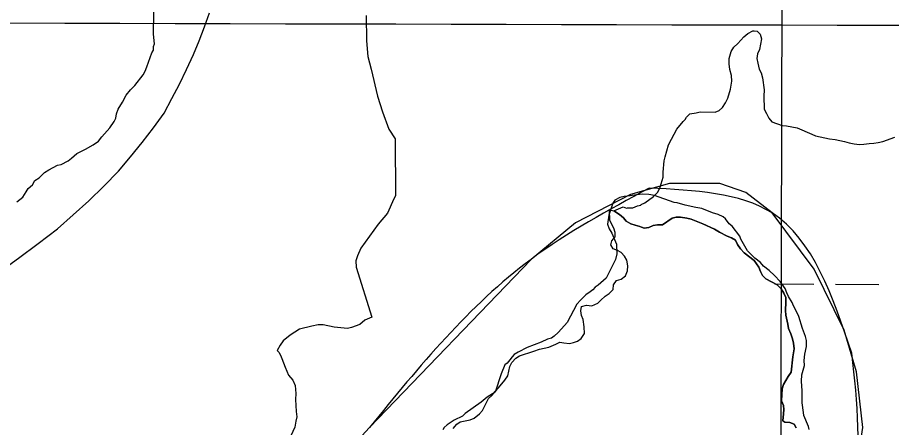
# Model space of a CAD drawing. Extents: x 3172231 to 3210228, y 940198 to 965780.
# Drawn here: x 3186388 to 3187034, y 957530 to 957833 of the extents above; entities that cross this region are included whole.
import ezdxf

# ---------------------------------------------------------------- set-up
doc = ezdxf.new("R2010")
doc.units = 0
for name, color, linetype in [('V-BORW-LINE', 7, 'Continuous'), ('V-GRID-MAJR', 7, 'Continuous'), ('V-ROAD-CNTR', 7, 'Continuous'), ('V-SITE-VEGE', 7, 'Continuous'), ('V-TOPO-SHOR', 7, 'Continuous'), ('V-WETL-SWMP', 7, 'Continuous')]:
    doc.layers.add(name, color=color, linetype=linetype)

msp = doc.modelspace()

# ---------------------------------------------------------------- linework, layer by layer
at = {"layer": 'V-BORW-LINE'}
for points in [[(3186869.813, 957710.311), (3186841.084, 957702.254)], [(3186906.983, 957710.36), (3186869.813, 957710.311)], [(3186926.32, 957703.553), (3186906.983, 957710.36)], [(3186841.084, 957702.254), (3186800.466, 957681.197)], [(3186945.599, 957688.539), (3186926.32, 957703.553)], [(3186976.831, 957647.009), (3186945.599, 957688.539)], [(3186800.466, 957681.197), (3186767.627, 957654.28)], [(3186767.627, 957654.28), (3186648.279, 957530.077)], [(3186998.885, 957602.031), (3186976.831, 957647.009)], [(3187008.031, 957571.165), (3186998.885, 957602.031)], [(3187012.76, 957530.146), (3187008.031, 957571.165)], [(3186648.279, 957530.077), (3186531.66, 957403.094)], [(3187004.751, 957478.049), (3187012.76, 957530.146)]]:
    msp.add_lwpolyline(points, dxfattribs=at)
for points in [[(3186854.927, 957706.878), (3186767.627, 957654.28), (3186648.279, 957530.077)], [(3187004.538, 957584.918), (3186945.599, 957688.539), (3186854.927, 957706.878)], [(3186976.631, 957408.445), (3187004.751, 957478.049), (3187004.538, 957584.918)]]:
    msp.add_spline(points, degree=3, dxfattribs=at)
at = {"layer": 'V-GRID-MAJR'}
for points in [[(3186921.327, 945704.044), (3186937.193, 951764.175), (3186953.067, 957827.391), (3186968.941, 963890.658), (3186968.949, 963893.691)], [(3176521.954, 957856.218), (3181737.509, 957841.425), (3186953.067, 957827.391), (3192168.626, 957814.116), (3197384.187, 957801.599), (3202599.75, 957789.841), (3207815.315, 957778.841), (3207815.316, 957778.841)]]:
    msp.add_spline(points, degree=3, dxfattribs=at)
at = {"layer": 'V-ROAD-CNTR'}
msp.add_lwpolyline([(3186374.557, 957644.812), (3186389.231, 957655.246), (3186403.704, 957665.953), (3186417.972, 957676.928), (3186429.658, 957687.123), (3186441.08, 957697.623), (3186452.223, 957708.414), (3186463.079, 957719.49), (3186471.878, 957729.918), (3186480.44, 957740.545), (3186488.759, 957751.365), (3186496.83, 957762.363), (3186502.493, 957773.008), (3186507.963, 957783.756), (3186513.239, 957794.602), (3186518.318, 957805.539), (3186522.594, 957815.693), (3186526.586, 957825.965), (3186530.289, 957836.347)], dxfattribs=at)
at = {"layer": 'V-SITE-VEGE'}
for points in [[(3186387.92, 957696.819), (3186392.411, 957700.114), (3186394.955, 957704.034), (3186396.218, 957706.641), (3186399.425, 957709.272), (3186401.33, 957712.537), (3186404.545, 957714.519), (3186408.383, 957718.456), (3186411.599, 957720.438), (3186418.036, 957723.76), (3186420.62, 957724.44), (3186425.773, 957727.094), (3186428.339, 957729.07), (3186432.187, 957732.357), (3186438.624, 957735.677), (3186444.416, 957738.989), (3186448.27, 957741.629), (3186450.822, 957744.899), (3186456.573, 957751.451), (3186459.758, 957756.026), (3186461.019, 957758.635), (3186461.627, 957761.881), (3186462.883, 957765.136), (3186466.057, 957770.36), (3186468.584, 957775.574), (3186471.775, 957779.502), (3186474.974, 957782.781), (3186481.358, 957790.635), (3186482.621, 957793.245), (3186483.877, 957796.499), (3186487.635, 957806.911), (3186488.907, 957808.873), (3186488.876, 957811.464), (3186489.499, 957813.415), (3186488.763, 957820.534), (3186489.21, 957836.74)], [(3186645.976, 957834.434), (3186646.037, 957815.736), (3186647.246, 957804.054), (3186649.613, 957794.713), (3186654.352, 957774.862), (3186657.897, 957763.188), (3186662.614, 957750.349), (3186667.312, 957743.353), (3186667.451, 957701.283), (3186666.29, 957698.942), (3186661.649, 957688.409), (3186654.666, 957680.207), (3186641.872, 957662.635), (3186639.551, 957656.784), (3186638.394, 957653.276), (3186638.413, 957648.6), (3186650.142, 957611.544), (3186644.97, 957609.252), (3186641.296, 957606.238), (3186635.013, 957603.932), (3186632.054, 957603.151), (3186622.387, 957604.147), (3186614.199, 957605.902), (3186610.486, 957605.855), (3186605.671, 957605.052), (3186596.789, 957602.715), (3186589.791, 957598.173), (3186584.647, 957594.025), (3186582.455, 957591.027), (3186580.278, 957586.919), (3186581.407, 957585.819), (3186582.547, 957583.603), (3186583.692, 957581.021), (3186585.998, 957574.737), (3186588.669, 957568.831), (3186591.686, 957565.155), (3186593.592, 957561.096), (3186594.037, 957555.16), (3186593.721, 957550.702), (3186594.203, 957541.797), (3186594.62, 957538.09), (3186593.918, 957534.742), (3186593.232, 957530.275), (3186590.342, 957523.928)], [(3186916.24, 957678.698), (3186913.99, 957680.527), (3186911.346, 957684.207), (3186909.472, 957685.667), (3186905.736, 957687.478), (3186901.636, 957688.541), (3186893.802, 957691.785), (3186889.34, 957692.473), (3186881.521, 957694.232), (3186875.559, 957696.014), (3186873.327, 957696.358), (3186858.784, 957701.375), (3186854.694, 957702.066), (3186849.863, 957702.379), (3186845.414, 957701.951), (3186840.968, 957701.154), (3186836.52, 957700.726), (3186833.188, 957699.944), (3186829.497, 957698.041), (3186828.039, 957695.797), (3186825.182, 957686.851), (3186824.152, 957680.156), (3186825.305, 957676.828), (3186827.204, 957673.51), (3186830.644, 957665.386), (3186831.105, 957658.337), (3186830.04, 957654.241), (3186823.159, 957640.419), (3186817.283, 957635.145), (3186815.075, 957633.636), (3186813.242, 957631.758), (3186811.403, 957630.248), (3186808.092, 957627.979), (3186804.055, 957624.219), (3186801.493, 957621.217), (3186794.235, 957607.761), (3186790.211, 957602.885), (3186787.644, 957600.253), (3186784.708, 957597.62), (3186782.87, 957596.11), (3186779.911, 957595.332), (3186775.111, 957593.044), (3186764.764, 957589.204), (3186758.124, 957585.78), (3186755.177, 957583.888), (3186753.711, 957582.385), (3186751.882, 957580.134), (3186750.062, 957577.512), (3186748.216, 957576.376), (3186745.701, 957569.662), (3186741.04, 957556.24), (3186735.148, 957552.455), (3186730.739, 957548.687), (3186718.963, 957540.374), (3186717.13, 957538.494), (3186710.857, 957535.446), (3186705.7, 957532.041), (3186703.496, 957530.158), (3186702.405, 957528.289)], [(3186973.046, 957528.674), (3186972.646, 957530.896), (3186969.206, 957539.02), (3186968.806, 957541.24), (3186967.977, 957548.285), (3186967.866, 957557.194), (3186967.408, 957564.243), (3186967.719, 957569.073), (3186969.49, 957575.778), (3186969.445, 957579.491), (3186969.757, 957584.32), (3186971.174, 957589.907), (3186971.116, 957594.361), (3186970.338, 957597.321), (3186968.036, 957603.233), (3186965.329, 957612.109), (3186963.037, 957617.278), (3186961.52, 957619.859), (3186960.375, 957622.441), (3186957.721, 957626.865), (3186956.576, 957629.45), (3186955.421, 957632.778), (3186951.642, 957637.926), (3186947.505, 957642.332), (3186943.376, 957645.991), (3186939.252, 957649.282), (3186936.993, 957651.853), (3186932.866, 957655.144), (3186927.603, 957660.647), (3186922.669, 957669.125), (3186921.901, 957671.343), (3186916.24, 957678.698)]]:
    msp.add_lwpolyline(points, dxfattribs=at)
at = {"layer": 'V-TOPO-SHOR'}
for points in [[(3186838.83, 957645.817), (3186839.24, 957649.457), (3186838.277, 957653.757), (3186836.653, 957656.688), (3186834.122, 957659.381), (3186831.377, 957660.938), (3186828.412, 957662.035), (3186826.558, 957664.964), (3186827.204, 957667.923), (3186829.663, 957670.905), (3186829.852, 957674.086), (3186828.905, 957677.254), (3186825.883, 957682.892), (3186825.559, 957690.834), (3186828.744, 957690.191)], [(3186828.744, 957690.191), (3186832.864, 957687.519), (3186835.848, 957684.832), (3186837.921, 957682.587), (3186841.349, 957680.586), (3186844.542, 957679.49), (3186847.96, 957678.624), (3186849.103, 957677.959), (3186851.155, 957677.301), (3186854.553, 957677.799), (3186857.942, 957679.202), (3186861.112, 957679.695), (3186864.745, 957679.74), (3186871.95, 957684.598), (3186874.889, 957685.542), (3186878.072, 957685.356), (3186882.62, 957684.729), (3186885.809, 957683.861), (3186894.476, 957680.564), (3186903.154, 957676.584), (3186906.813, 957674.358), (3186912.525, 957671.479), (3186915.72, 957670.156), (3186918.694, 957668.376), (3186920.095, 957665.216), (3186922.405, 957662.064), (3186924.938, 957659.146), (3186932.503, 957653.335), (3186935.967, 957648.611), (3186937.144, 957645.219), (3186938.543, 957642.286), (3186941.07, 957639.821), (3186949.299, 957635.381), (3186952.287, 957632.466), (3186954.37, 957629.314), (3186955.771, 957626.152), (3186955.814, 957622.749), (3186955.437, 957616.385), (3186955.707, 957612.984), (3186957.376, 957606.422), (3186957.87, 957603.247), (3186959.51, 957599.182), (3186960.69, 957595.563), (3186961.411, 957592.395), (3186961.919, 957588.086), (3186960.856, 957582.172), (3186959.631, 957571.03), (3186957.401, 957567.825), (3186954.071, 957561.882), (3186953.201, 957558.691), (3186952.629, 957549.829), (3186954.034, 957546.442), (3186954.3, 957543.266), (3186954.114, 957540.085), (3186953.493, 957535.084), (3186955.097, 957533.968), (3186958.73, 957533.785), (3186961.925, 957532.462), (3186963.322, 957529.755)], [(3186710.181, 957529.343), (3186712.866, 957532.555), (3186715.34, 957534.402), (3186718.967, 957534.902), (3186722.588, 957535.854), (3186725.752, 957537.027), (3186729.571, 957540.253), (3186731.814, 957542.553), (3186736.244, 957551.462), (3186738.711, 957553.762), (3186741.396, 957556.975), (3186743.639, 957559.273), (3186748.335, 957565.005), (3186750.565, 957568.212), (3186752.071, 957575.042), (3186753.396, 957578.01), (3186756.535, 957581.227), (3186759.237, 957583.079), (3186769.638, 957586.384), (3186773.933, 957588.027), (3186780.726, 957589.475), (3186785.922, 957591.582), (3186788.853, 957593.206), (3186791.812, 957592.563), (3186796.131, 957592.162), (3186799.072, 957592.881), (3186802.013, 957593.825), (3186804.712, 957595.901), (3186807.164, 957599.563), (3186806.875, 957604.554), (3186806.13, 957609.768), (3186804.958, 957612.705), (3186804.458, 957616.33), (3186804.872, 957619.515), (3186808.493, 957620.467), (3186812.587, 957620.066), (3186816.875, 957621.933), (3186819.118, 957624.231), (3186822.489, 957626.998), (3186825.416, 957629.079), (3186828.33, 957632.067), (3186828.514, 957635.475), (3186830.745, 957638.68), (3186834.138, 957639.63), (3186837.513, 957642.17), (3186838.83, 957645.817)]]:
    msp.add_lwpolyline(points, dxfattribs=at)
at = {"layer": 'V-WETL-SWMP'}
for p, q in [((3186947.669, 957636.26), (3186976.488, 957636.064)), ((3186992.488, 957635.955), (3187024.487, 957635.738))]:
    msp.add_line(p, q, dxfattribs=at)
for points in [[(3186961.926, 957532.463), (3186958.731, 957533.786), (3186955.097, 957533.968), (3186953.494, 957535.083), (3186954.113, 957540.086), (3186954.3, 957543.266), (3186954.034, 957546.442), (3186952.63, 957549.83), (3186953.201, 957558.691), (3186954.07, 957561.881), (3186957.401, 957567.825), (3186959.632, 957571.031), (3186960.856, 957582.171), (3186961.918, 957588.087), (3186961.411, 957592.395), (3186960.69, 957595.564), (3186959.51, 957599.182), (3186957.871, 957603.248), (3186957.377, 957606.421), (3186955.707, 957612.984), (3186955.437, 957616.386), (3186955.813, 957622.748), (3186955.77, 957626.153), (3186954.369, 957629.314), (3186952.287, 957632.467), (3186949.299, 957635.381), (3186941.071, 957639.82), (3186938.543, 957642.286), (3186937.144, 957645.22), (3186935.967, 957648.611), (3186932.503, 957653.336), (3186924.938, 957659.145), (3186922.405, 957662.065), (3186920.095, 957665.215), (3186918.694, 957668.376), (3186915.721, 957670.156), (3186912.526, 957671.479), (3186906.814, 957674.359), (3186903.154, 957676.584), (3186894.477, 957680.563), (3186885.809, 957683.861), (3186882.62, 957684.73), (3186878.071, 957685.355), (3186874.89, 957685.542), (3186871.95, 957684.598), (3186864.745, 957679.741), (3186861.113, 957679.696), (3186857.941, 957679.202), (3186854.553, 957677.798), (3186851.154, 957677.302), (3186849.102, 957677.958), (3186847.959, 957678.625), (3186844.542, 957679.49), (3186841.35, 957680.586), (3186837.92, 957682.587), (3186835.849, 957684.831), (3186832.864, 957687.519), (3186828.744, 957690.192), (3186835.747, 957693.003), (3186838.256, 957692.126), (3186838.934, 957692.362), (3186842.793, 957692.409), (3186846.181, 957693.814), (3186848.672, 957694.299), (3186848.894, 957694.755), (3186851.601, 957696.151), (3186858.128, 957700.773), (3186861.266, 957703.99), (3186863.037, 957707.645), (3186865.217, 957714.937), (3186865.169, 957718.796), (3186865.976, 957726.979), (3186866.621, 957729.939), (3186869.235, 957738.826), (3186871.454, 957742.94), (3186875.22, 957750.479), (3186879.92, 957755.986), (3186881.489, 957757.595), (3186882.378, 957759.195), (3186884.844, 957761.723), (3186889.602, 957762.463), (3186892.545, 957763.18), (3186903.671, 957763.091), (3186906.608, 957764.263), (3186909.077, 957766.564), (3186911.304, 957769.997), (3186912.851, 957773.422), (3186914.813, 957780.03), (3186915.874, 957785.946), (3186915.597, 957790.03), (3186914.406, 957794.555), (3186913.901, 957798.636), (3186913.85, 957802.722), (3186915.377, 957807.736), (3186917.381, 957810.939), (3186920.298, 957813.7), (3186924.776, 957818.75), (3186927.699, 957821.057), (3186931.306, 957823.145), (3186932.441, 957823.159), (3186934.717, 957822.733)], [(3186934.717, 957822.733), (3186936.788, 957820.488), (3186937.738, 957817.094), (3186936.245, 957809.357), (3186934.922, 957806.162), (3186934.286, 957802.521), (3186935.009, 957799.125), (3186936.198, 957794.826), (3186937.593, 957792.118), (3186938.549, 957788.271), (3186939.794, 957779.432), (3186939.623, 957774.889), (3186939.744, 957765.128), (3186941.6, 957761.972), (3186943.231, 957758.587), (3186945.535, 957755.891), (3186953.06, 957753.26), (3186956.243, 957752.845), (3186964.208, 957751.355), (3186974.936, 957746.72), (3186977.677, 957745.392), (3186987.92, 957743.248), (3186992.239, 957742.848), (3186999.069, 957741.343), (3187002.488, 957740.25), (3187006.355, 957739.617), (3187010.22, 957739.211), (3187013.398, 957739.25), (3187017.251, 957739.752), (3187020.881, 957740.024), (3187024.053, 957740.518), (3187027.45, 957741.241), (3187036.263, 957744.529)], [(3186963.322, 957529.756), (3186961.926, 957532.463)]]:
    msp.add_lwpolyline(points, dxfattribs=at)

doc.saveas('drawing.dxf')
